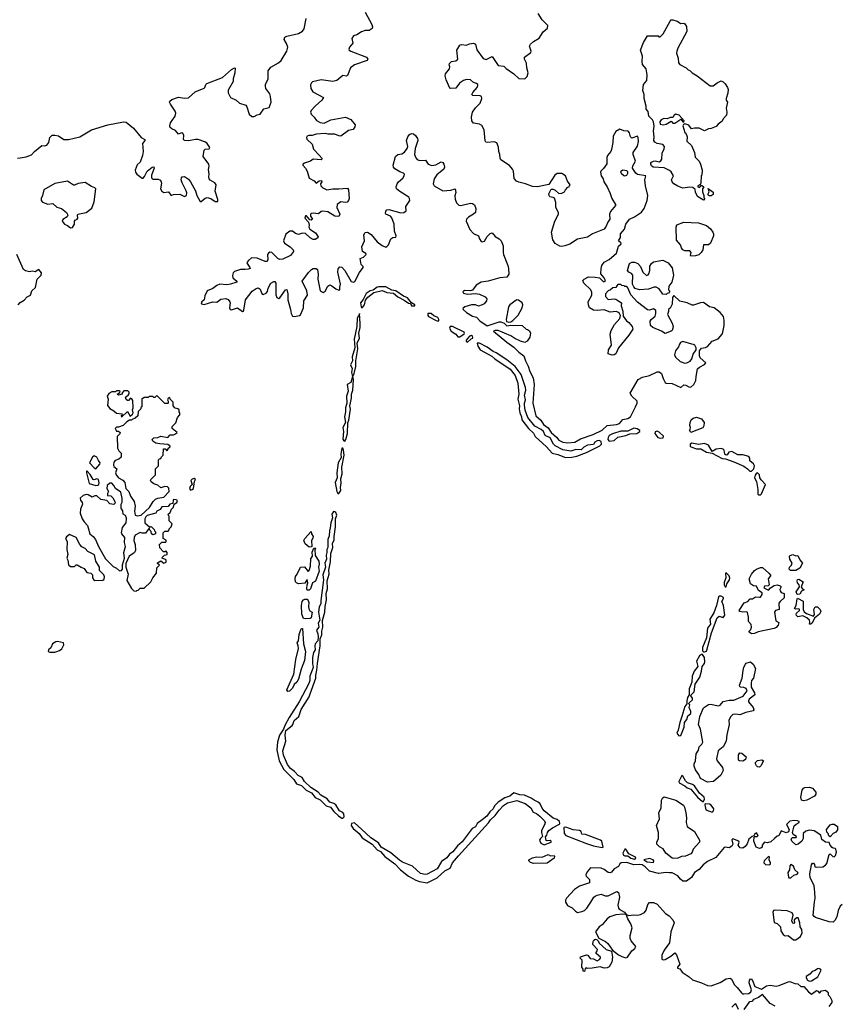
# Model space of a CAD drawing. Extents: x 2106670 to 2323771, y 35271 to 224896.
# Tile 280 of 419: x 2308539 to 2316887, y 98046 to 108065. Entities that reach past the tile are written whole.
import ezdxf

# ---------------------------------------------------------------- set-up
doc = ezdxf.new("R2010")
doc.units = 0

msp = doc.modelspace()

# ---------------------------------------------------------------- linework, layer by layer
at = {"layer": '0CON20XD'}
for points in [[(2312053, 108143), (2312122, 108015), (2312127, 107993), (2312124, 107976), (2312095, 107956), (2312055, 107957), (2312015, 107943), (2311967, 107913), (2311935, 107902), (2311919, 107875), (2311927, 107825), (2311894, 107785), (2311886, 107765), (2311890, 107755), (2311906, 107745), (2312068, 107685), (2312081, 107665), (2312075, 107650), (2311945, 107607), (2311905, 107575), (2311873, 107497), (2311865, 107492), (2311825, 107496), (2311766, 107445), (2311725, 107438), (2311605, 107452), (2311517, 107433), (2311506, 107424), (2311498, 107402), (2311500, 107365), (2311521, 107331), (2311631, 107275), (2311613, 107245), (2311544, 107185), (2311505, 107143), (2311496, 107125), (2311503, 107103), (2311533, 107075), (2311558, 107038), (2311595, 107018), (2311635, 107014), (2311705, 107048), (2311855, 107072), (2311909, 107049), (2311951, 106995), (2311949, 106975), (2311931, 106949), (2311885, 106938), (2311805, 106880), (2311785, 106883), (2311745, 106902), (2311675, 106901), (2311645, 106906), (2311555, 106902), (2311515, 106888), (2311482, 106888), (2311465, 106879), (2311456, 106865), (2311460, 106850), (2311515, 106798), (2311529, 106749), (2311585, 106686), (2311611, 106655), (2311611, 106645), (2311605, 106641), (2311525, 106645), (2311499, 106625), (2311435, 106606), (2311421, 106595), (2311420, 106585), (2311446, 106556), (2311465, 106525), (2311483, 106453), (2311534, 106425), (2311555, 106402), (2311584, 106425), (2311609, 106429), (2311613, 106415), (2311600, 106395), (2311601, 106375), (2311623, 106353), (2311665, 106334), (2311724, 106344), (2311785, 106343), (2311875, 106352), (2311884, 106334), (2311889, 106245), (2311884, 106225), (2311870, 106210), (2311855, 106206), (2311805, 106213), (2311769, 106185), (2311766, 106155), (2311796, 106085), (2311785, 106062), (2311745, 106067), (2311675, 106110), (2311623, 106117), (2311605, 106114), (2311580, 106090), (2311524, 106096), (2311505, 106093), (2311498, 106085), (2311499, 106065), (2311516, 106035), (2311504, 106024), (2311490, 106030), (2311455, 106068), (2311445, 106070), (2311439, 106045), (2311476, 106006), (2311484, 105975), (2311482, 105955), (2311491, 105935), (2311549, 105895), (2311574, 105855), (2311571, 105845), (2311545, 105830), (2311525, 105830), (2311493, 105845), (2311445, 105889), (2311415, 105894), (2311375, 105879), (2311345, 105889), (2311315, 105912), (2311288, 105915), (2311246, 105884), (2311221, 105815), (2311232, 105792), (2311290, 105755), (2311321, 105725), (2311326, 105705), (2311295, 105666), (2311215, 105630), (2311185, 105625), (2311165, 105637), (2311105, 105697), (2311085, 105701), (2311069, 105691), (2311059, 105675), (2311064, 105625), (2311056, 105605), (2311035, 105604), (2310955, 105640), (2310897, 105643), (2310865, 105615), (2310851, 105595), (2310853, 105583), (2310881, 105545), (2310882, 105535), (2310864, 105526), (2310834, 105524), (2310785, 105524), (2310725, 105502), (2310710, 105490), (2310704, 105464), (2310708, 105438), (2310747, 105405), (2310747, 105395), (2310685, 105373), (2310645, 105369), (2310575, 105374), (2310545, 105360), (2310505, 105330), (2310445, 105308), (2310422, 105255), (2310414, 105216), (2310391, 105195), (2310385, 105185), (2310387, 105175), (2310415, 105167), (2310505, 105193), (2310545, 105190), (2310585, 105222), (2310637, 105227), (2310659, 105219), (2310677, 105195), (2310681, 105185), (2310673, 105133), (2310680, 105115), (2310695, 105112), (2310755, 105133), (2310805, 105096), (2310815, 105100), (2310819, 105111), (2310836, 105215), (2310905, 105303), (2310945, 105330), (2310965, 105336), (2310985, 105322), (2310997, 105295), (2311004, 105274), (2311015, 105268), (2311045, 105282), (2311059, 105301), (2311068, 105335), (2311095, 105385), (2311125, 105402), (2311135, 105400), (2311143, 105383), (2311145, 105265), (2311155, 105239), (2311175, 105230), (2311185, 105234), (2311242, 105315), (2311255, 105319), (2311267, 105275), (2311266, 105215), (2311295, 105115), (2311299, 105075), (2311315, 105050), (2311335, 105044), (2311385, 105054), (2311395, 105063), (2311426, 105135), (2311428, 105205), (2311467, 105263), (2311460, 105305), (2311414, 105405), (2311476, 105494), (2311506, 105525), (2311525, 105534), (2311555, 105532), (2311568, 105525), (2311574, 105475), (2311571, 105425), (2311589, 105339), (2311597, 105305), (2311625, 105288), (2311648, 105302), (2311675, 105355), (2311695, 105367), (2311715, 105359), (2311755, 105326), (2311785, 105312), (2311797, 105315), (2311796, 105345), (2311804, 105375), (2311774, 105495), (2311780, 105530), (2311795, 105549), (2311815, 105546), (2311845, 105513), (2311911, 105401), (2311935, 105393), (2311949, 105401), (2311995, 105492), (2312032, 105545), (2312032, 105555), (2312014, 105575), (2312004, 105636), (2312035, 105649), (2312062, 105675), (2312060, 105685), (2312028, 105705), (2312020, 105755), (2312048, 105815), (2312040, 105875), (2312055, 105900), (2312078, 105905), (2312115, 105881), (2312175, 105805), (2312225, 105768), (2312265, 105752), (2312275, 105756), (2312290, 105775), (2312313, 105837), (2312335, 105850), (2312365, 105854), (2312369, 105865), (2312351, 105915), (2312349, 105985), (2312325, 106050), (2312311, 106065), (2312264, 106085), (2312259, 106095), (2312262, 106118), (2312275, 106130), (2312295, 106133), (2312415, 106101), (2312448, 106102), (2312470, 106120), (2312468, 106165), (2312507, 106225), (2312506, 106245), (2312498, 106258), (2312405, 106317), (2312373, 106345), (2312369, 106365), (2312378, 106395), (2312393, 106415), (2312437, 106453), (2312451, 106475), (2312453, 106493), (2312444, 106505), (2312405, 106517), (2312355, 106548), (2312341, 106565), (2312339, 106585), (2312361, 106675), (2312387, 106693), (2312425, 106702), (2312452, 106718), (2312482, 106755), (2312487, 106775), (2312474, 106836), (2312486, 106875), (2312503, 106897), (2312525, 106907), (2312545, 106904), (2312565, 106888), (2312587, 106855), (2312589, 106835), (2312561, 106755), (2312555, 106695), (2312569, 106659), (2312582, 106642), (2312605, 106633), (2312666, 106636), (2312695, 106595), (2312731, 106581), (2312773, 106587), (2312825, 106619), (2312845, 106611), (2312855, 106596), (2312860, 106565), (2312853, 106545), (2312784, 106486), (2312754, 106446), (2312746, 106396), (2312757, 106375), (2312845, 106324), (2312925, 106332), (2312970, 106345), (2312976, 106306), (2312967, 106273), (2312969, 106239), (2312983, 106203), (2313005, 106177), (2313025, 106175), (2313125, 106197), (2313145, 106194), (2313165, 106181), (2313180, 106145), (2313176, 106105), (2313155, 106086), (2313103, 106057)], [(2313103, 106057), (2313085, 106035), (2313082, 106015), (2313119, 105929), (2313155, 105891), (2313206, 105866), (2313215, 105835), (2313235, 105809), (2313245, 105806), (2313267, 105813), (2313295, 105859), (2313325, 105890), (2313345, 105898), (2313375, 105858), (2313415, 105836), (2313437, 105815), (2313459, 105765), (2313456, 105696), (2313461, 105675), (2313506, 105565), (2313512, 105535), (2313514, 105475), (2313495, 105444), (2313422, 105438), (2313305, 105406), (2313234, 105396), (2313182, 105365), (2313145, 105313), (2313125, 105306), (2313065, 105309), (2313048, 105295), (2313054, 105284), (2313095, 105274), (2313175, 105278), (2313215, 105272), (2313274, 105245), (2313291, 105225), (2313289, 105205), (2313264, 105175), (2313245, 105165), (2313205, 105152), (2313175, 105165), (2313135, 105165), (2313067, 105145), (2313046, 105125), (2313050, 105115), (2313085, 105085), (2313145, 105048), (2313185, 105038), (2313221, 105001), (2313295, 104950), (2313415, 104991), (2313435, 104990), (2313468, 104978), (2313495, 104950), (2313535, 104958), (2313652, 104952), (2313690, 104915), (2313705, 104912), (2313725, 104898), (2313737, 104875), (2313730, 104835), (2313702, 104795), (2313679, 104781), (2313633, 104795), (2313575, 104822), (2313537, 104847), (2313405, 104903), (2313377, 104903), (2313360, 104895), (2313493, 104783), (2313565, 104732), (2313615, 104681), (2313667, 104645), (2313684, 104595), (2313711, 104541), (2313729, 104485), (2313762, 104422), (2313774, 104354), (2313760, 104165), (2313789, 104035), (2313839, 103989), (2313869, 103945), (2313914, 103914), (2313945, 103866), (2313999, 103819), (2314025, 103786), (2314063, 103765), (2314115, 103759), (2314185, 103765), (2314245, 103799), (2314373, 103845), (2314465, 103890), (2314515, 103936), (2314610, 103945), (2314642, 103958), (2314675, 103997), (2314725, 104008), (2314754, 104025), (2314803, 104127), (2314821, 104165), (2314819, 104185), (2314766, 104235), (2314749, 104265), (2314831, 104405), (2314875, 104429), (2314945, 104444), (2315025, 104483), (2315045, 104483), (2315069, 104465), (2315085, 104413), (2315104, 104374), (2315115, 104368), (2315175, 104363), (2315265, 104322), (2315295, 104349), (2315315, 104347), (2315345, 104330), (2315365, 104327), (2315396, 104354), (2315419, 104395), (2315420, 104435), (2315435, 104512), (2315455, 104531), (2315505, 104558), (2315518, 104575), (2315460, 104625), (2315453, 104645), (2315453, 104697), (2315476, 104724), (2315515, 104729), (2315535, 104740), (2315585, 104793), (2315645, 104819), (2315684, 104865), (2315692, 104885), (2315706, 104954), (2315706, 105006), (2315698, 105045), (2315665, 105086), (2315605, 105134), (2315555, 105144), (2315495, 105188), (2315464, 105186), (2315395, 105160), (2315381, 105161), (2315330, 105185), (2315255, 105200), (2315195, 105260), (2315181, 105239), (2315175, 105170), (2315155, 105130), (2315140, 105115), (2315140, 105095), (2315129, 105065), (2315178, 104978), (2315186, 104945), (2315182, 104925), (2315176, 104904), (2315167, 104895), (2315105, 104871), (2315067, 104897), (2314979, 104935), (2314956, 104955), (2314952, 104998), (2314962, 105015), (2315005, 105048), (2315012, 105075), (2315010, 105105), (2314985, 105122), (2314945, 105111), (2314925, 105114), (2314825, 105191), (2314757, 105265), (2314727, 105337), (2314715, 105350), (2314695, 105350), (2314688, 105358), (2314665, 105360), (2314655, 105370), (2314625, 105370), (2314612, 105358), (2314605, 105340), (2314573, 105337), (2314550, 105315), (2314525, 105308), (2314497, 105275), (2314498, 105248), (2314525, 105217), (2314585, 105226), (2314605, 105222), (2314625, 105209), (2314660, 105185), (2314659, 105155), (2314675, 105100), (2314679, 105049), (2314711, 105001), (2314735, 104983), (2314769, 104945), (2314776, 104915), (2314736, 104855), (2314632, 104728), (2314605, 104666), (2314585, 104654), (2314565, 104651), (2314524, 104664), (2314530, 104705), (2314558, 104755), (2314547, 104865), (2314556, 104904), (2314590, 104965), (2314643, 105025), (2314650, 105055), (2314642, 105075), (2314625, 105090), (2314606, 105096), (2314545, 105089), (2314485, 105114), (2314415, 105107), (2314375, 105110), (2314334, 105135), (2314324, 105165), (2314322, 105195), (2314359, 105261), (2314358, 105288), (2314348, 105315), (2314278, 105385), (2314268, 105412), (2314280, 105425), (2314325, 105450), (2314393, 105447), (2314438, 105438), (2314475, 105400), (2314485, 105400), (2314498, 105412), (2314485, 105440), (2314451, 105481), (2314454, 105535), (2314462, 105565), (2314485, 105598), (2314534, 105625), (2314609, 105691), (2314630, 105760), (2314657, 105785), (2314656, 105796), (2314630, 105815), (2314652, 105848), (2314650, 105885), (2314693, 105935), (2314704, 105985), (2314743, 106037), (2314795, 106059), (2314864, 106106), (2314891, 106145), (2314922, 106225), (2314928, 106275), (2314906, 106375), (2314900, 106435), (2314908, 106475), (2314825, 106490), (2314807, 106505), (2314773, 106555), (2314775, 106580), (2314803, 106625), (2314780, 106695), (2314779, 106715), (2314825, 106778), (2314833, 106825), (2314832, 106865), (2314825, 106880), (2314765, 106860), (2314752, 106875), (2314743, 106915), (2314730, 106930), (2314685, 106936), (2314645, 106950), (2314602, 106928), (2314575, 106880), (2314574, 106815), (2314561, 106745), (2314553, 106725), (2314520, 106685), (2314513, 106663), (2314512, 106598), (2314479, 106551), (2314450, 106525), (2314448, 106515), (2314454, 106475), (2314474, 106445), (2314480, 106415), (2314516, 106366), (2314547, 106297), (2314563, 106245), (2314600, 106185), (2314600, 106175), (2314548, 106112), (2314540, 106085), (2314544, 106035), (2314521, 106005), (2314506, 105964), (2314486, 105935), (2314365, 105886), (2314315, 105851), (2314215, 105831), (2314135, 105782), (2314085, 105764), (2314055, 105758), (2314035, 105761), (2313985, 105788), (2313963, 105825), (2313948, 105905), (2313984, 106016), (2314019, 106085), (2314020, 106105), (2313994, 106155), (2313992, 106205), (2313978, 106248), (2313966, 106256), (2313933, 106263), (2313924, 106275), (2313921, 106295), (2313945, 106340), (2313965, 106340), (2313985, 106330), (2314025, 106298), (2314055, 106299), (2314082, 106315), (2314090, 106335), (2314115, 106360), (2314130, 106365), (2314132, 106378), (2314140, 106385), (2314113, 106423), (2314091, 106475), (2314055, 106501), (2314005, 106500), (2313984, 106485), (2313921, 106389), (2313805, 106366), (2313755, 106367), (2313685, 106395), (2313615, 106411), (2313593, 106423), (2313570, 106450), (2313564, 106524), (2313553, 106545), (2313523, 106583), (2313435, 106639), (2313427, 106655), (2313423, 106695), (2313413, 106725), (2313409, 106769), (2313392, 106812), (2313365, 106822), (2313295, 106815), (2313280, 106820), (2313274, 106834), (2313263, 106945), (2313240, 106990), (2313215, 107004), (2313155, 107013), (2313138, 107035), (2313135, 107075), (2313147, 107125), (2313175, 107169), (2313223, 107215), (2313241, 107265), (2313236, 107285), (2313225, 107291), (2313150, 107295), (2313140, 107305), (2313150, 107325), (2313194, 107375), (2313201, 107395), (2313198, 107405), (2313185, 107416), (2313155, 107426), (2313125, 107455), (2313085, 107458), (2313053, 107447), (2313012, 107418), (2312975, 107369), (2312925, 107364), (2312915, 107368), (2312877, 107455), (2312866, 107495), (2312872, 107515), (2312912, 107565), (2312914, 107585), (2312907, 107605), (2312911, 107619), (2312931, 107639), (2312975, 107646), (2312996, 107665), (2312986, 107755), (2313015, 107807), (2313035, 107812), (2313085, 107806), (2313115, 107821), (2313156, 107826), (2313175, 107815), (2313188, 107758), (2313255, 107669), (2313285, 107659), (2313345, 107690), (2313405, 107601), (2313465, 107592), (2313488, 107568), (2313566, 107515), (2313618, 107468), (2313677, 107463), (2313703, 107487), (2313713, 107525), (2313699, 107575), (2313694, 107624), (2313675, 107665), (2313676, 107684), (2313738, 107732), (2313741, 107745), (2313726, 107795), (2313734, 107815), (2313766, 107845), (2313824, 107876), (2313865, 107941), (2313910, 107980), (2313912, 108005), (2313854, 108065), (2313815, 108128)], [(2310169, 106289), (2310215, 106268), (2310236, 106275), (2310238, 106305), (2310234, 106325), (2310192, 106405), (2310183, 106437), (2310184, 106455), (2310193, 106465), (2310215, 106469), (2310255, 106443), (2310277, 106415), (2310327, 106325), (2310340, 106275), (2310375, 106214), (2310385, 106214), (2310425, 106249), (2310445, 106257), (2310485, 106245), (2310526, 106215), (2310556, 106215), (2310555, 106235), (2310529, 106321), (2310536, 106386), (2310525, 106405), (2310475, 106434), (2310465, 106446), (2310462, 106465), (2310468, 106495), (2310459, 106541), (2310466, 106575), (2310464, 106595), (2310404, 106675), (2310415, 106737), (2310425, 106748), (2310465, 106751), (2310474, 106765), (2310445, 106805), (2310421, 106821), (2310355, 106848), (2310326, 106846), (2310255, 106834), (2310215, 106835), (2310207, 106847), (2310208, 106888), (2310200, 106910), (2310185, 106914), (2310155, 106899), (2310125, 106937), (2310085, 106955), (2310069, 106969), (2310065, 106985), (2310072, 107015), (2310120, 107085), (2310127, 107115), (2310119, 107135), (2310072, 107205), (2310064, 107225), (2310066, 107235), (2310088, 107252), (2310154, 107276), (2310215, 107267), (2310255, 107270), (2310325, 107332), (2310415, 107367), (2310424, 107375), (2310433, 107405), (2310444, 107416), (2310603, 107477), (2310695, 107557), (2310725, 107574), (2310732, 107572), (2310729, 107525), (2310712, 107465), (2310710, 107435), (2310659, 107349), (2310660, 107320), (2310684, 107274), (2310741, 107245), (2310776, 107216), (2310839, 107195), (2310850, 107180), (2310873, 107105), (2310902, 107082), (2310925, 107082), (2310955, 107098), (2310986, 107104), (2311023, 107157), (2311078, 107172), (2311097, 107225), (2311092, 107285), (2311082, 107312), (2311044, 107364), (2311038, 107388), (2311040, 107405), (2311066, 107465), (2311068, 107545), (2311095, 107583), (2311172, 107628), (2311199, 107651), (2311257, 107745), (2311267, 107785), (2311254, 107824), (2311230, 107865), (2311235, 107887), (2311255, 107899), (2311375, 107925), (2311415, 107949), (2311433, 107973), (2311454, 108076)], [(2315495, 106230), (2315435, 106268), (2315415, 106310), (2315409, 106339), (2315387, 106357), (2315355, 106360), (2315285, 106352), (2315235, 106370), (2315194, 106394), (2315178, 106415), (2315171, 106435), (2315190, 106475), (2315165, 106518), (2315151, 106531), (2315095, 106559), (2314984, 106564), (2314967, 106577), (2314958, 106595), (2314958, 106605), (2314967, 106615), (2314987, 106625), (2315005, 106628), (2315045, 106620), (2315060, 106630), (2315070, 106645), (2315074, 106706), (2315095, 106750), (2315098, 106775), (2315080, 106795), (2315025, 106804), (2315000, 106820), (2314990, 106835), (2314995, 106875), (2314985, 106935), (2314993, 106983), (2314986, 107025), (2314976, 107046), (2314940, 107085), (2314931, 107131), (2314911, 107155), (2314912, 107185), (2314892, 107262), (2314892, 107305), (2314878, 107345), (2314886, 107405), (2314918, 107445), (2314923, 107505), (2314913, 107565), (2314875, 107608), (2314871, 107639), (2314874, 107695), (2314854, 107756), (2314886, 107834), (2314925, 107900), (2315035, 107900), (2315042, 107892), (2315055, 107890), (2315085, 107920), (2315155, 108052), (2315166, 108064), (2315185, 108064), (2315229, 108049), (2315265, 108027), (2315295, 108029), (2315305, 108024), (2315321, 107995), (2315326, 107944), (2315234, 107776), (2315224, 107745), (2315222, 107725), (2315238, 107675), (2315240, 107625), (2315255, 107608), (2315320, 107575), (2315340, 107555), (2315355, 107550), (2315380, 107525), (2315430, 107495), (2315563, 107393), (2315595, 107392), (2315635, 107422), (2315675, 107442), (2315695, 107432), (2315715, 107412), (2315740, 107375), (2315746, 107356), (2315743, 107317), (2315726, 107265), (2315726, 107246), (2315738, 107225), (2315726, 107165), (2315734, 107124), (2315730, 107095), (2315694, 107056), (2315685, 107033), (2315645, 107002), (2315625, 106978), (2315575, 106959), (2315545, 106956), (2315505, 106934), (2315452, 106962), (2315405, 106962), (2315374, 106954), (2315345, 106993), (2315305, 107007), (2315291, 106999), (2315286, 106985), (2315307, 106917), (2315315, 106910), (2315328, 106875), (2315325, 106830), (2315374, 106784), (2315403, 106715), (2315412, 106665), (2315450, 106625), (2315466, 106594), (2315482, 106535), (2315480, 106485), (2315472, 106475), (2315467, 106403), (2315460, 106390), (2315438, 106375), (2315438, 106365), (2315455, 106358), (2315475, 106380), (2315500, 106365), (2315486, 106344), (2315485, 106315), (2315500, 106275), (2315500, 106255), (2315510, 106245), (2315495, 106230)], [(2315085, 106997), (2315115, 107004), (2315165, 107032), (2315185, 107013), (2315205, 107012), (2315265, 107052), (2315285, 107026), (2315295, 107024), (2315298, 107035), (2315248, 107095), (2315215, 107104), (2315198, 107095), (2315185, 107069), (2315155, 107069), (2315125, 107056), (2315091, 107059), (2315066, 107045), (2315050, 107025), (2315055, 107004), (2315085, 106997)], [(2308515, 106656), (2308545, 106659), (2308605, 106670), (2308660, 106690), (2308691, 106725), (2308765, 106784), (2308795, 106782), (2308815, 106788), (2308836, 106815), (2308847, 106865), (2308870, 106890), (2308895, 106891), (2308935, 106882), (2308987, 106847), (2309035, 106847), (2309151, 106875), (2309270, 106945), (2309435, 106995), (2309595, 107026), (2309622, 107022), (2309695, 106962), (2309775, 106868), (2309812, 106845), (2309813, 106835), (2309787, 106805), (2309796, 106725), (2309789, 106685), (2309763, 106617), (2309735, 106587), (2309715, 106535), (2309716, 106515), (2309732, 106492), (2309785, 106452), (2309795, 106453), (2309810, 106470), (2309835, 106525), (2309885, 106564), (2309905, 106568), (2309908, 106555), (2309879, 106485), (2309881, 106455), (2309895, 106442), (2309947, 106443), (2309972, 106432), (2309983, 106403), (2309973, 106343), (2309985, 106320), (2310005, 106307), (2310054, 106314), (2310075, 106281), (2310085, 106279), (2310103, 106287), (2310169, 106289)], [(2314695, 106477), (2314715, 106483), (2314726, 106505), (2314726, 106516), (2314715, 106528), (2314676, 106534), (2314652, 106518), (2314657, 106505), (2314685, 106480), (2314695, 106477)], [(2309055, 105948), (2309075, 105952), (2309096, 105985), (2309096, 106015), (2309104, 106026), (2309125, 106034), (2309131, 106045), (2309127, 106075), (2309132, 106085), (2309216, 106104), (2309272, 106148), (2309298, 106212), (2309312, 106345), (2309305, 106355), (2309269, 106369), (2309205, 106409), (2309135, 106398), (2309095, 106380), (2309085, 106380), (2309025, 106422), (2308895, 106399), (2308786, 106334), (2308772, 106275), (2308757, 106245), (2308759, 106225), (2308770, 106210), (2308825, 106188), (2308875, 106194), (2308918, 106158), (2308965, 106144), (2309014, 106104), (2309027, 106077), (2309021, 106059), (2308978, 106032), (2308972, 106015), (2308995, 105984), (2309025, 105972), (2309055, 105948)], [(2315575, 106273), (2315554, 106274), (2315540, 106285), (2315552, 106315), (2315543, 106347), (2315592, 106312), (2315592, 106285), (2315575, 106273)], [(2315368, 105658), (2315362, 105665), (2315369, 105695), (2315355, 105712), (2315305, 105713), (2315284, 105724), (2315270, 105745), (2315260, 105775), (2315222, 105822), (2315216, 105955), (2315225, 105977), (2315295, 106006), (2315445, 105999), (2315525, 105971), (2315565, 105939), (2315590, 105905), (2315598, 105885), (2315598, 105865), (2315567, 105793), (2315545, 105776), (2315494, 105776), (2315487, 105725), (2315472, 105695), (2315448, 105672), (2315415, 105662), (2315368, 105658)], [(2308522, 105165), (2308545, 105188), (2308585, 105210), (2308615, 105246), (2308648, 105262), (2308664, 105305), (2308699, 105341), (2308718, 105425), (2308759, 105465), (2308761, 105491), (2308735, 105523), (2308695, 105501), (2308665, 105505), (2308640, 105500), (2308599, 105509), (2308579, 105525), (2308511, 105675)], [(2315115, 105270), (2315082, 105272), (2315046, 105326), (2315015, 105343), (2314995, 105344), (2314936, 105324), (2314845, 105318), (2314801, 105331), (2314786, 105346), (2314773, 105375), (2314776, 105466), (2314763, 105483), (2314735, 105498), (2314723, 105515), (2314744, 105585), (2314765, 105599), (2314795, 105599), (2314828, 105585), (2314854, 105554), (2314879, 105495), (2314915, 105463), (2314931, 105469), (2314940, 105480), (2314950, 105515), (2314951, 105559), (2314966, 105585), (2314987, 105603), (2315082, 105618), (2315135, 105593), (2315175, 105542), (2315189, 105465), (2315174, 105396), (2315142, 105355), (2315140, 105315), (2315148, 105308), (2315150, 105295), (2315138, 105282), (2315125, 105280), (2315115, 105270)], [(2312015, 105136), (2312025, 105136), (2312047, 105165), (2312058, 105212), (2312079, 105241), (2312142, 105288), (2312225, 105309), (2312275, 105289), (2312341, 105281), (2312385, 105245), (2312451, 105211), (2312495, 105180), (2312516, 105176), (2312526, 105155), (2312560, 105155), (2312558, 105165), (2312526, 105186), (2312484, 105235), (2312443, 105253), (2312365, 105308), (2312325, 105314), (2312265, 105346), (2312194, 105346), (2312175, 105343), (2312135, 105314), (2312105, 105305), (2312065, 105280), (2312032, 105218), (2312006, 105185), (2312012, 105142), (2312015, 105136)], [(2313515, 104988), (2313535, 104990), (2313556, 105004), (2313610, 105060), (2313651, 105135), (2313656, 105165), (2313650, 105185), (2313612, 105212), (2313595, 105214), (2313585, 105208), (2313525, 105163), (2313510, 105145), (2313488, 105015), (2313490, 104995), (2313515, 104988)], [(2311845, 103778), (2311858, 103795), (2311874, 103855), (2311878, 103962), (2311888, 103992), (2311904, 104104), (2311899, 104135), (2311916, 104215), (2311915, 104255), (2311927, 104295), (2311932, 104345), (2311934, 104404), (2311928, 104435), (2311943, 104465), (2311959, 104535), (2311957, 104595), (2311978, 104715), (2311971, 104775), (2311995, 104825), (2311988, 104875), (2312003, 104933), (2312004, 104975), (2311995, 105076), (2311994, 105055), (2311985, 105051), (2311972, 105028), (2311967, 104943), (2311942, 104815), (2311945, 104775), (2311949, 104725), (2311922, 104635), (2311923, 104595), (2311904, 104555), (2311921, 104515), (2311914, 104475), (2311925, 104435), (2311907, 104375), (2311870, 104355), (2311882, 104285), (2311863, 104235), (2311866, 104165), (2311853, 104115), (2311853, 104075), (2311842, 104025), (2311855, 103965), (2311825, 103915), (2311834, 103875), (2311827, 103797), (2311835, 103781), (2311845, 103778)], [(2312795, 104999), (2312803, 105005), (2312803, 105015), (2312791, 105035), (2312753, 105053), (2312725, 105077), (2312692, 105075), (2312690, 105055), (2312699, 105045), (2312775, 105003), (2312795, 104999)], [(2312995, 104838), (2313015, 104839), (2313060, 104870), (2313065, 104875), (2313059, 104885), (2312942, 104945), (2312918, 104945), (2312912, 104925), (2312928, 104895), (2312976, 104866), (2312995, 104838)], [(2313095, 104785), (2313132, 104818), (2313149, 104825), (2313145, 104844), (2313135, 104853), (2313115, 104844), (2313081, 104805), (2313080, 104795), (2313095, 104785)], [(2314091, 103611), (2314155, 103614), (2314207, 103625), (2314305, 103663), (2314441, 103729), (2314458, 103745), (2314454, 103774), (2314435, 103785), (2314415, 103781), (2314391, 103765), (2314375, 103742), (2314315, 103736), (2314277, 103715), (2314250, 103690), (2314195, 103693), (2314145, 103676), (2314065, 103690), (2313988, 103728), (2313971, 103745), (2313935, 103810), (2313884, 103835), (2313867, 103875), (2313845, 103897), (2313778, 103928), (2313708, 104018), (2313681, 104091), (2313673, 104143), (2313673, 104165), (2313686, 104196), (2313676, 104245), (2313688, 104295), (2313684, 104324), (2313639, 104455), (2313581, 104535), (2313495, 104604), (2313385, 104675), (2313355, 104688), (2313295, 104732), (2313215, 104774), (2313194, 104775), (2313198, 104745), (2313224, 104705), (2313342, 104642), (2313373, 104613), (2313530, 104510), (2313578, 104445), (2313608, 104368), (2313616, 104255), (2313605, 104205), (2313624, 104135), (2313620, 104105), (2313628, 104065), (2313644, 104025), (2313648, 103995), (2313715, 103905), (2313765, 103857), (2313784, 103825), (2313899, 103719), (2313957, 103655), (2314015, 103641), (2314091, 103611)], [(2315305, 104571), (2315325, 104574), (2315359, 104591), (2315377, 104615), (2315389, 104661), (2315420, 104705), (2315420, 104725), (2315408, 104755), (2315395, 104762), (2315375, 104763), (2315285, 104791), (2315261, 104779), (2315250, 104765), (2315240, 104735), (2315212, 104695), (2315200, 104655), (2315211, 104631), (2315258, 104588), (2315305, 104571)], [(2309575, 104020), (2309635, 104080), (2309662, 104032), (2309685, 104050), (2309692, 104065), (2309688, 104095), (2309692, 104115), (2309691, 104191), (2309679, 104209), (2309665, 104214), (2309645, 104192), (2309635, 104190), (2309622, 104202), (2309614, 104226), (2309644, 104246), (2309652, 104258), (2309652, 104275), (2309640, 104290), (2309600, 104290), (2309582, 104268), (2309580, 104255), (2309545, 104244), (2309530, 104255), (2309558, 104272), (2309560, 104285), (2309555, 104290), (2309525, 104290), (2309515, 104280), (2309475, 104280), (2309447, 104263), (2309428, 104235), (2309438, 104205), (2309431, 104141), (2309455, 104108), (2309495, 104087), (2309525, 104060), (2309580, 104055), (2309578, 104042), (2309570, 104035), (2309575, 104020)], [(2309735, 103017), (2309775, 103024), (2309859, 103101), (2309897, 103163), (2309919, 103185), (2309943, 103197), (2310005, 103208), (2310061, 103265), (2310057, 103297), (2310042, 103312), (2310015, 103316), (2309975, 103302), (2309945, 103330), (2309905, 103343), (2309875, 103362), (2309868, 103375), (2309872, 103388), (2309920, 103435), (2309920, 103495), (2309950, 103525), (2309952, 103588), (2309962, 103598), (2309975, 103600), (2309982, 103618), (2310000, 103635), (2310002, 103698), (2310018, 103698), (2310035, 103680), (2310050, 103695), (2310050, 103705), (2310066, 103714), (2310070, 103725), (2310045, 103742), (2309965, 103748), (2309925, 103758), (2309895, 103778), (2309888, 103795), (2309905, 103812), (2309945, 103813), (2309975, 103828), (2310045, 103813), (2310068, 103842), (2310105, 103842), (2310125, 103850), (2310140, 103865), (2310090, 103905), (2310090, 103925), (2310128, 103962), (2310143, 104017), (2310167, 104043), (2310168, 104065), (2310160, 104075), (2310160, 104095), (2310147, 104107), (2310122, 104112), (2310100, 104135), (2310100, 104175), (2310070, 104205), (2310065, 104220), (2310050, 104215), (2310043, 104197), (2310050, 104185), (2310050, 104165), (2310045, 104160), (2310015, 104160), (2309935, 104240), (2309915, 104220), (2309905, 104220), (2309895, 104230), (2309855, 104230), (2309845, 104220), (2309805, 104220), (2309780, 104205), (2309780, 104125), (2309772, 104118), (2309770, 104105), (2309743, 104077), (2309740, 104035), (2309715, 104010), (2309682, 103998), (2309675, 103990), (2309655, 103990), (2309630, 103975), (2309590, 103935), (2309545, 103920), (2309525, 103920), (2309510, 103905), (2309525, 103880), (2309545, 103880), (2309560, 103865), (2309558, 103852), (2309532, 103825), (2309533, 103705), (2309547, 103677), (2309570, 103655), (2309570, 103615), (2309547, 103593), (2309510, 103580), (2309498, 103562), (2309493, 103535), (2309498, 103518), (2309527, 103495), (2309514, 103456), (2309521, 103435), (2309545, 103405), (2309589, 103379), (2309610, 103355), (2309620, 103295), (2309650, 103265), (2309667, 103217), (2309702, 103162), (2309712, 103115), (2309707, 103063), (2309714, 103025), (2309735, 103017)], [(2315365, 103864), (2315353, 103887), (2315360, 103895), (2315362, 103915), (2315357, 103937), (2315360, 103965), (2315371, 103995), (2315391, 104010), (2315425, 104021), (2315476, 104005), (2315502, 103965), (2315498, 103932), (2315488, 103912), (2315365, 103864)], [(2314536, 103776), (2314585, 103783), (2314625, 103818), (2314706, 103835), (2314745, 103850), (2314818, 103855), (2314849, 103875), (2314847, 103885), (2314822, 103902), (2314785, 103908), (2314725, 103877), (2314655, 103880), (2314569, 103851), (2314537, 103833), (2314525, 103815), (2314521, 103795), (2314536, 103776)], [(2315055, 103806), (2315085, 103811), (2315087, 103827), (2315045, 103869), (2315025, 103878), (2315005, 103870), (2315001, 103855), (2315032, 103815), (2315055, 103806)], [(2311775, 103244), (2311785, 103245), (2311806, 103275), (2311802, 103305), (2311809, 103351), (2311806, 103395), (2311818, 103445), (2311817, 103513), (2311841, 103635), (2311834, 103685), (2311825, 103704), (2311815, 103706), (2311807, 103645), (2311809, 103611), (2311780, 103555), (2311766, 103455), (2311768, 103405), (2311747, 103355), (2311765, 103266), (2311775, 103244)], [(2315965, 103470), (2315985, 103472), (2316009, 103495), (2316014, 103525), (2316005, 103545), (2315968, 103575), (2315967, 103605), (2315955, 103619), (2315895, 103639), (2315845, 103637), (2315785, 103673), (2315754, 103666), (2315735, 103639), (2315725, 103634), (2315714, 103644), (2315704, 103685), (2315695, 103695), (2315675, 103701), (2315624, 103696), (2315585, 103672), (2315546, 103736), (2315505, 103753), (2315445, 103744), (2315375, 103756), (2315360, 103745), (2315360, 103725), (2315368, 103718), (2315425, 103699), (2315467, 103697), (2315527, 103665), (2315585, 103653), (2315685, 103601), (2315718, 103598), (2315805, 103567), (2315905, 103522), (2315942, 103495), (2315965, 103470)], [(2309315, 103494), (2309355, 103542), (2309357, 103555), (2309339, 103579), (2309324, 103614), (2309295, 103626), (2309279, 103615), (2309250, 103555), (2309295, 103504), (2309315, 103494)], [(2309315, 103327), (2309335, 103328), (2309343, 103337), (2309346, 103354), (2309339, 103385), (2309325, 103394), (2309295, 103382), (2309285, 103387), (2309255, 103439), (2309225, 103472), (2309220, 103470), (2309217, 103455), (2309245, 103346), (2309315, 103327)], [(2310275, 103279), (2310295, 103284), (2310306, 103295), (2310318, 103365), (2310327, 103385), (2310315, 103396), (2310295, 103389), (2310280, 103375), (2310292, 103335), (2310273, 103315), (2310266, 103295), (2310275, 103279)], [(2316055, 103231), (2316075, 103231), (2316085, 103240), (2316125, 103335), (2316082, 103382), (2316070, 103405), (2316064, 103434), (2316045, 103453), (2316035, 103450), (2316020, 103430), (2316014, 103405), (2316035, 103365), (2316049, 103285), (2316048, 103238), (2316055, 103231)], [(2309555, 102457), (2309575, 102461), (2309584, 102475), (2309585, 102518), (2309604, 102585), (2309599, 102645), (2309616, 102705), (2309606, 102745), (2309608, 102798), (2309578, 102835), (2309576, 102845), (2309585, 102898), (2309621, 102945), (2309626, 102994), (2309615, 103021), (2309592, 103035), (2309587, 103067), (2309570, 103095), (2309570, 103135), (2309580, 103155), (2309582, 103195), (2309568, 103258), (2309514, 103294), (2309498, 103325), (2309475, 103351), (2309455, 103348), (2309429, 103325), (2309426, 103295), (2309442, 103265), (2309432, 103245), (2309433, 103223), (2309465, 103220), (2309485, 103200), (2309510, 103155), (2309508, 103142), (2309495, 103132), (2309455, 103140), (2309424, 103174), (2309363, 103183), (2309325, 103220), (2309305, 103220), (2309275, 103208), (2309235, 103230), (2309215, 103234), (2309185, 103224), (2309154, 103196), (2309156, 103175), (2309173, 103153), (2309177, 103135), (2309156, 103085), (2309153, 103045), (2309173, 102985), (2309194, 102955), (2309230, 102920), (2309236, 102894), (2309251, 102835), (2309287, 102807), (2309311, 102775), (2309341, 102705), (2309411, 102581), (2309490, 102500), (2309525, 102485), (2309555, 102457)], [(2309725, 102250), (2309732, 102258), (2309745, 102260), (2309765, 102280), (2309805, 102280), (2309873, 102347), (2309893, 102387), (2309930, 102435), (2309933, 102487), (2309960, 102515), (2309942, 102532), (2309942, 102538), (2309975, 102560), (2310005, 102536), (2310029, 102545), (2310028, 102568), (2309990, 102585), (2309993, 102597), (2310012, 102618), (2310038, 102622), (2310040, 102645), (2310025, 102660), (2310015, 102650), (2310002, 102652), (2309965, 102690), (2309960, 102725), (2309985, 102750), (2310025, 102750), (2310030, 102755), (2310028, 102768), (2310000, 102785), (2310000, 102845), (2310015, 102860), (2310048, 102862), (2310060, 102875), (2310060, 102885), (2310080, 102905), (2310090, 102935), (2310060, 102965), (2310060, 103015), (2310052, 103022), (2310050, 103035), (2310068, 103052), (2310082, 103085), (2310102, 103105), (2310110, 103135), (2310137, 103153), (2310143, 103173), (2310130, 103180), (2310105, 103182), (2310099, 103175), (2310097, 103143), (2310067, 103135), (2310048, 103112), (2309985, 103107), (2309968, 103082), (2309934, 103065), (2309925, 103043), (2309835, 103019), (2309822, 103008), (2309811, 102985), (2309813, 102945), (2309862, 102902), (2309875, 102910), (2309908, 102878), (2309910, 102865), (2309920, 102855), (2309920, 102835), (2309892, 102822), (2309880, 102835), (2309878, 102858), (2309862, 102872), (2309855, 102890), (2309818, 102842), (2309785, 102840), (2309765, 102848), (2309715, 102820), (2309703, 102795), (2309700, 102765), (2309712, 102725), (2309717, 102665), (2309707, 102645), (2309689, 102631), (2309654, 102605), (2309619, 102531), (2309619, 102495), (2309642, 102425), (2309630, 102360), (2309677, 102277), (2309700, 102255), (2309725, 102250)], [(2311815, 99940), (2311825, 99941), (2311840, 99955), (2311835, 99985), (2311825, 99998), (2311794, 100015), (2311755, 100075), (2311735, 100089), (2311693, 100103), (2311667, 100137), (2311603, 100173), (2311574, 100204), (2311501, 100251), (2311436, 100315), (2311414, 100354), (2311372, 100375), (2311335, 100415), (2311295, 100445), (2311265, 100485), (2311222, 100582), (2311216, 100625), (2311245, 100725), (2311240, 100785), (2311248, 100832), (2311311, 100885), (2311319, 100895), (2311330, 100935), (2311379, 100975), (2311404, 101045), (2311484, 101175), (2311495, 101204), (2311551, 101365), (2311550, 101395), (2311562, 101445), (2311567, 101513), (2311594, 101695), (2311597, 101765), (2311613, 101805), (2311613, 101845), (2311624, 101885), (2311618, 101952), (2311643, 102035), (2311646, 102095), (2311659, 102161), (2311658, 102225), (2311671, 102275), (2311668, 102355), (2311688, 102425), (2311685, 102465), (2311701, 102549), (2311705, 102635), (2311723, 102695), (2311720, 102735), (2311737, 102773), (2311737, 102805), (2311751, 102905), (2311753, 102987), (2311766, 103025), (2311755, 103050), (2311745, 103058), (2311731, 103060), (2311716, 103035), (2311722, 102995), (2311703, 102945), (2311699, 102895), (2311689, 102865), (2311687, 102815), (2311672, 102775), (2311675, 102695), (2311665, 102675), (2311665, 102645), (2311655, 102615), (2311660, 102575), (2311643, 102535), (2311649, 102495), (2311624, 102415), (2311629, 102365), (2311601, 102155), (2311604, 102125), (2311585, 102087), (2311577, 102035), (2311592, 101955), (2311575, 101925), (2311583, 101885), (2311559, 101855), (2311573, 101815), (2311574, 101786), (2311573, 101745), (2311545, 101714), (2311541, 101695), (2311546, 101655), (2311527, 101625), (2311516, 101575), (2311517, 101515), (2311526, 101475), (2311491, 101385), (2311490, 101340), (2311480, 101310), (2311383, 101125), (2311279, 100965), (2311235, 100885), (2311222, 100845), (2311181, 100785), (2311162, 100715), (2311155, 100635), (2311179, 100525), (2311226, 100435), (2311329, 100335), (2311355, 100289), (2311405, 100273), (2311454, 100225), (2311509, 100199), (2311545, 100151), (2311597, 100127), (2311655, 100065), (2311701, 100051), (2311735, 100007), (2311781, 99965), (2311815, 99940)], [(2309295, 102360), (2309385, 102362), (2309397, 102373), (2309403, 102395), (2309396, 102416), (2309350, 102460), (2309352, 102495), (2309312, 102555), (2309301, 102621), (2309233, 102653), (2309205, 102684), (2309172, 102702), (2309152, 102725), (2309115, 102797), (2309045, 102828), (2309015, 102803), (2309006, 102785), (2309023, 102755), (2309017, 102675), (2309028, 102625), (2309020, 102585), (2309030, 102565), (2309035, 102520), (2309055, 102500), (2309095, 102500), (2309112, 102518), (2309125, 102520), (2309163, 102493), (2309195, 102482), (2309222, 102442), (2309262, 102432), (2309280, 102415), (2309280, 102385), (2309295, 102360)], [(2311485, 102698), (2311442, 102732), (2311431, 102765), (2311439, 102785), (2311505, 102856), (2311509, 102835), (2311526, 102805), (2311522, 102788), (2311507, 102765), (2311510, 102705), (2311505, 102700), (2311485, 102698)], [(2311485, 102262), (2311465, 102262), (2311460, 102275), (2311462, 102315), (2311470, 102335), (2311465, 102370), (2311439, 102331), (2311375, 102326), (2311355, 102334), (2311346, 102345), (2311340, 102375), (2311345, 102398), (2311363, 102425), (2311394, 102496), (2311437, 102497), (2311475, 102450), (2311485, 102460), (2311499, 102505), (2311502, 102578), (2311518, 102605), (2311514, 102646), (2311532, 102688), (2311545, 102690), (2311547, 102683), (2311540, 102675), (2311544, 102614), (2311582, 102555), (2311586, 102525), (2311578, 102495), (2311587, 102455), (2311547, 102353), (2311518, 102335), (2311496, 102275), (2311485, 102262)], [(2316435, 102461), (2316382, 102462), (2316367, 102475), (2316370, 102495), (2316390, 102515), (2316396, 102535), (2316374, 102575), (2316371, 102605), (2316376, 102614), (2316405, 102622), (2316435, 102610), (2316455, 102612), (2316475, 102570), (2316502, 102535), (2316477, 102485), (2316435, 102461)], [(2315725, 102293), (2315733, 102325), (2315759, 102365), (2315764, 102384), (2315756, 102406), (2315725, 102437), (2315718, 102432), (2315721, 102385), (2315705, 102338), (2315704, 102315), (2315715, 102294), (2315725, 102293)], [(2315985, 101817), (2315958, 101835), (2315960, 101845), (2315978, 101862), (2315985, 101885), (2315980, 101910), (2315952, 101942), (2315953, 101985), (2315944, 102034), (2315935, 102039), (2315895, 102035), (2315864, 102044), (2315859, 102055), (2315910, 102130), (2315947, 102145), (2315969, 102171), (2315995, 102174), (2316025, 102194), (2316065, 102188), (2316075, 102191), (2316092, 102215), (2316093, 102235), (2316055, 102258), (2316035, 102300), (2316005, 102305), (2315975, 102326), (2315959, 102375), (2315984, 102425), (2316015, 102462), (2316034, 102475), (2316075, 102492), (2316095, 102491), (2316161, 102435), (2316177, 102413), (2316178, 102405), (2316154, 102375), (2316163, 102315), (2316154, 102306), (2316115, 102300), (2316109, 102285), (2316155, 102261), (2316177, 102283), (2316215, 102307), (2316245, 102316), (2316276, 102305), (2316286, 102295), (2316273, 102267), (2316274, 102254), (2316285, 102238), (2316316, 102225), (2316316, 102184), (2316274, 102146), (2316263, 102127), (2316266, 102065), (2316227, 102053), (2316218, 102035), (2316230, 101950), (2316261, 101931), (2316255, 101904), (2316235, 101880), (2316215, 101869), (2316052, 101838), (2316015, 101820), (2315985, 101817)], [(2316448, 102218), (2316437, 102245), (2316472, 102295), (2316468, 102315), (2316451, 102335), (2316448, 102355), (2316452, 102368), (2316465, 102373), (2316510, 102345), (2316490, 102295), (2316498, 102278), (2316520, 102265), (2316491, 102249), (2316475, 102221), (2316448, 102218)], [(2315505, 101634), (2315525, 101641), (2315530, 101650), (2315576, 101825), (2315635, 101980), (2315655, 101995), (2315695, 101984), (2315711, 102005), (2315698, 102105), (2315683, 102145), (2315699, 102175), (2315699, 102185), (2315675, 102200), (2315655, 102199), (2315647, 102193), (2315626, 102105), (2315599, 102031), (2315560, 101965), (2315565, 101915), (2315535, 101875), (2315526, 101774), (2315486, 101676), (2315485, 101644), (2315494, 101634), (2315505, 101634)], [(2311445, 101968), (2311425, 101972), (2311410, 102015), (2311407, 102105), (2311412, 102145), (2311427, 102163), (2311441, 102169), (2311465, 102169), (2311475, 102157), (2311482, 102135), (2311477, 102095), (2311481, 102071), (2311491, 102051), (2311515, 102035), (2311505, 101980), (2311495, 101972), (2311445, 101968)], [(2316585, 101913), (2316572, 101915), (2316577, 101935), (2316572, 101955), (2316548, 101978), (2316505, 101998), (2316455, 101990), (2316442, 102002), (2316437, 102015), (2316440, 102025), (2316473, 102055), (2316472, 102065), (2316465, 102070), (2316435, 102066), (2316420, 102075), (2316439, 102105), (2316448, 102172), (2316452, 102178), (2316508, 102148), (2316508, 102065), (2316521, 102041), (2316543, 102023), (2316615, 101997), (2316626, 102014), (2316619, 102065), (2316630, 102090), (2316655, 102090), (2316683, 102063), (2316690, 102045), (2316677, 102015), (2316624, 101976), (2316601, 101925), (2316585, 101913)], [(2311268, 101228), (2311258, 101245), (2311328, 101405), (2311348, 101555), (2311374, 101666), (2311373, 101693), (2311363, 101725), (2311376, 101744), (2311382, 101808), (2311395, 101850), (2311405, 101870), (2311415, 101870), (2311426, 101715), (2311447, 101635), (2311437, 101545), (2311402, 101455), (2311374, 101355), (2311358, 101325), (2311331, 101299), (2311313, 101265), (2311285, 101233), (2311268, 101228)], [(2308895, 101628), (2308905, 101632), (2308945, 101648), (2308968, 101665), (2308988, 101705), (2308983, 101723), (2308925, 101739), (2308905, 101736), (2308873, 101715), (2308856, 101674), (2308832, 101655), (2308830, 101635), (2308845, 101628), (2308895, 101628)], [(2315245, 100778), (2315265, 100783), (2315298, 100865), (2315301, 100915), (2315325, 100945), (2315337, 100983), (2315365, 101007), (2315367, 101025), (2315351, 101065), (2315357, 101095), (2315347, 101105), (2315350, 101115), (2315382, 101145), (2315383, 101163), (2315367, 101185), (2315369, 101195), (2315401, 101225), (2315410, 101305), (2315457, 101375), (2315475, 101435), (2315482, 101485), (2315505, 101515), (2315508, 101532), (2315504, 101575), (2315485, 101605), (2315475, 101607), (2315455, 101594), (2315425, 101537), (2315437, 101485), (2315401, 101435), (2315381, 101385), (2315376, 101324), (2315350, 101255), (2315350, 101195), (2315333, 101167), (2315325, 101135), (2315326, 101105), (2315305, 101077), (2315274, 100975), (2315253, 100913), (2315238, 100835), (2315225, 100805), (2315245, 100778)], [(2315535, 100308), (2315465, 100343), (2315447, 100385), (2315414, 100434), (2315401, 100471), (2315402, 100495), (2315415, 100525), (2315422, 100595), (2315446, 100634), (2315452, 100668), (2315479, 100695), (2315488, 100715), (2315464, 100845), (2315445, 100895), (2315459, 100975), (2315495, 101063), (2315545, 101098), (2315565, 101100), (2315648, 101082), (2315665, 101091), (2315695, 101126), (2315755, 101140), (2315805, 101142), (2315899, 101181), (2315941, 101235), (2315930, 101260), (2315905, 101271), (2315873, 101275), (2315865, 101280), (2315860, 101295), (2315890, 101365), (2315898, 101442), (2315905, 101478), (2315921, 101509), (2315931, 101519), (2315975, 101530), (2315999, 101509), (2316024, 101465), (2316004, 101366), (2315985, 101342), (2315979, 101315), (2315981, 101275), (2316014, 101215), (2316016, 101196), (2315960, 101150), (2315952, 101135), (2315953, 101123), (2315999, 101065), (2316008, 101042), (2315999, 101031), (2315925, 101016), (2315865, 100992), (2315825, 101000), (2315795, 100997), (2315769, 100971), (2315753, 100935), (2315756, 100895), (2315732, 100788), (2315725, 100725), (2315695, 100668), (2315644, 100625), (2315627, 100545), (2315633, 100525), (2315690, 100455), (2315694, 100425), (2315671, 100379), (2315598, 100315), (2315595, 100313), (2315535, 100308)], [(2315895, 100522), (2315863, 100523), (2315852, 100532), (2315852, 100585), (2315865, 100604), (2315885, 100601), (2315929, 100565), (2315922, 100538), (2315895, 100522)], [(2316065, 100459), (2316045, 100464), (2316035, 100474), (2316023, 100495), (2316023, 100507), (2316045, 100529), (2316090, 100535), (2316107, 100523), (2316078, 100472), (2316065, 100459)], [(2315495, 100109), (2315507, 100135), (2315503, 100153), (2315454, 100194), (2315405, 100268), (2315385, 100284), (2315331, 100301), (2315311, 100321), (2315285, 100368), (2315275, 100373), (2315246, 100315), (2315249, 100299), (2315305, 100271), (2315329, 100249), (2315366, 100236), (2315433, 100155), (2315485, 100111), (2315495, 100109)], [(2312685, 99283), (2312785, 99335), (2312864, 99406), (2312918, 99432), (2312942, 99485), (2313003, 99557), (2313307, 99893), (2313330, 99925), (2313375, 99967), (2313418, 100022), (2313462, 100068), (2313502, 100098), (2313595, 100120), (2313681, 100091), (2313739, 100045), (2313761, 100001), (2313795, 99989), (2313832, 99962), (2313879, 99915), (2313886, 99895), (2313877, 99873), (2313848, 99815), (2313846, 99795), (2313857, 99755), (2313837, 99735), (2313827, 99715), (2313840, 99685), (2313875, 99669), (2313944, 99695), (2313947, 99705), (2313935, 99713), (2313905, 99710), (2313894, 99714), (2313888, 99752), (2313902, 99768), (2313908, 99795), (2313921, 99815), (2313958, 99842), (2314031, 99879), (2314035, 99885), (2314029, 99905), (2314007, 99927), (2313965, 99941), (2313875, 100015), (2313855, 100042), (2313835, 100085), (2313814, 100105), (2313773, 100123), (2313743, 100145), (2313675, 100174), (2313627, 100177), (2313565, 100197), (2313525, 100164), (2313475, 100149), (2313405, 100102), (2313370, 100065), (2313356, 100035), (2313320, 100005), (2313290, 99960), (2313245, 99925), (2313193, 99885), (2313176, 99854), (2313143, 99835), (2313039, 99701), (2312992, 99658), (2312945, 99599), (2312910, 99575), (2312885, 99537), (2312829, 99501), (2312786, 99424), (2312685, 99371), (2312665, 99367), (2312617, 99377), (2312535, 99453), (2312433, 99493), (2312402, 99512), (2312315, 99589), (2312215, 99647), (2312189, 99689), (2312110, 99740), (2312015, 99830), (2311945, 99892), (2311916, 99885), (2311910, 99865), (2311933, 99835), (2311994, 99784), (2312022, 99742), (2312125, 99675), (2312175, 99618), (2312210, 99600), (2312255, 99549), (2312355, 99475), (2312414, 99414), (2312495, 99352), (2312570, 99310), (2312605, 99295), (2312685, 99283)], [(2316515, 100117), (2316491, 100125), (2316484, 100155), (2316498, 100225), (2316513, 100247), (2316527, 100253), (2316575, 100255), (2316605, 100247), (2316638, 100205), (2316638, 100185), (2316624, 100166), (2316545, 100125), (2316515, 100117)], [(2315195, 99530), (2315175, 99535), (2315111, 99585), (2315085, 99629), (2315048, 99648), (2315022, 99675), (2315021, 99695), (2315036, 99735), (2315036, 99795), (2315016, 99865), (2315047, 99935), (2315040, 99995), (2315063, 100045), (2315068, 100125), (2315077, 100145), (2315095, 100157), (2315215, 100123), (2315293, 100073), (2315303, 100053), (2315317, 99995), (2315322, 99945), (2315318, 99895), (2315329, 99855), (2315405, 99806), (2315456, 99715), (2315453, 99695), (2315390, 99625), (2315379, 99595), (2315365, 99579), (2315312, 99555), (2315270, 99550), (2315235, 99532), (2315195, 99530)], [(2315585, 100001), (2315596, 100014), (2315600, 100035), (2315575, 100074), (2315555, 100084), (2315512, 100085), (2315509, 100075), (2315519, 100025), (2315585, 100001)], [(2316641, 99441), (2316708, 99445), (2316735, 99461), (2316750, 99480), (2316775, 99570), (2316785, 99577), (2316810, 99550), (2316825, 99547), (2316839, 99561), (2316848, 99595), (2316842, 99625), (2316835, 99633), (2316815, 99634), (2316805, 99641), (2316785, 99666), (2316774, 99694), (2316735, 99698), (2316700, 99725), (2316688, 99768), (2316622, 99812), (2316575, 99817), (2316535, 99808), (2316510, 99785), (2316510, 99735), (2316497, 99705), (2316460, 99675), (2316435, 99670), (2316394, 99705), (2316386, 99725), (2316396, 99744), (2316437, 99745), (2316440, 99755), (2316406, 99775), (2316400, 99795), (2316419, 99861), (2316439, 99881), (2316470, 99895), (2316468, 99905), (2316452, 99915), (2316418, 99918), (2316375, 99909), (2316339, 99875), (2316368, 99825), (2316360, 99800), (2316335, 99792), (2316285, 99813), (2316260, 99760), (2316245, 99757), (2316217, 99735), (2316180, 99700), (2316145, 99689), (2316115, 99698), (2316092, 99665), (2316091, 99645), (2316080, 99635), (2316065, 99632), (2316032, 99645), (2316008, 99705), (2316012, 99748), (2316017, 99753), (2316040, 99755), (2316052, 99765), (2316035, 99790), (2316014, 99776), (2316008, 99762), (2315990, 99755), (2315955, 99728), (2315939, 99681), (2315918, 99652), (2315895, 99635), (2315870, 99640), (2315849, 99665), (2315859, 99695), (2315856, 99706), (2315795, 99730), (2315785, 99720), (2315793, 99675), (2315783, 99657), (2315755, 99638), (2315715, 99646), (2315705, 99641), (2315620, 99540), (2315535, 99498), (2315491, 99465), (2315452, 99418), (2315405, 99386), (2315373, 99337), (2315322, 99298), (2315285, 99301), (2315260, 99320), (2315235, 99355), (2315175, 99383), (2315145, 99385), (2315115, 99387), (2315036, 99376), (2314945, 99401), (2314903, 99445), (2314870, 99465), (2314845, 99470), (2314787, 99467), (2314715, 99491), (2314657, 99485), (2314645, 99476), (2314630, 99450), (2314588, 99425), (2314560, 99390), (2314545, 99384), (2314525, 99388), (2314485, 99418), (2314455, 99432), (2314345, 99434), (2314312, 99395), (2314297, 99365), (2314301, 99350), (2314336, 99315), (2314336, 99284), (2314235, 99250), (2314182, 99215), (2314103, 99125), (2314092, 99105), (2314092, 99085), (2314111, 99051), (2314158, 99028), (2314194, 98994), (2314215, 98982), (2314259, 98991), (2314285, 99002), (2314308, 99025), (2314348, 99085), (2314378, 99135), (2314392, 99148), (2314415, 99158), (2314455, 99168), (2314495, 99150), (2314525, 99149), (2314615, 99196), (2314631, 99185), (2314642, 99135), (2314624, 99055), (2314629, 99025), (2314637, 99015), (2314692, 98985), (2314710, 98960), (2314675, 98964), (2314605, 98957), (2314542, 98938), (2314515, 98915), (2314466, 98854), (2314434, 98836), (2314397, 98785), (2314430, 98720), (2314498, 98685), (2314521, 98665), (2314568, 98598), (2314631, 98551), (2314665, 98534), (2314705, 98520), (2314723, 98527), (2314765, 98590), (2314797, 98615), (2314807, 98635), (2314761, 98691), (2314750, 98715), (2314749, 98745), (2314771, 98825), (2314756, 98866), (2314724, 98915), (2314710, 98960), (2314735, 98950), (2314784, 98956), (2314827, 98953), (2314855, 98959), (2314895, 98980), (2314913, 99005), (2314928, 99062), (2314945, 99081), (2314985, 99083), (2315025, 99064), (2315109, 98969), (2315146, 98946), (2315185, 98907), (2315196, 98875), (2315164, 98785), (2315149, 98671), (2315095, 98598), (2315073, 98545), (2315070, 98505), (2315085, 98499), (2315105, 98504), (2315163, 98537), (2315205, 98570), (2315221, 98551), (2315253, 98455), (2315230, 98425), (2315232, 98415), (2315256, 98406), (2315278, 98375), (2315351, 98325), (2315384, 98295), (2315474, 98264), (2315535, 98238), (2315575, 98235), (2315665, 98267), (2315725, 98306), (2315765, 98312), (2315781, 98301), (2315809, 98245), (2315839, 98219), (2315882, 98162), (2315892, 98152), (2315905, 98152), (2315955, 98158), (2315977, 98173), (2315983, 98195), (2315959, 98265), (2315963, 98287), (2315975, 98304), (2315985, 98303), (2315995, 98289), (2316018, 98228), (2316085, 98200), (2316135, 98234), (2316175, 98242), (2316235, 98232), (2316265, 98237), (2316355, 98275), (2316375, 98278), (2316425, 98257), (2316454, 98254), (2316485, 98229), (2316515, 98228), (2316562, 98172), (2316595, 98149), (2316645, 98187), (2316659, 98179), (2316675, 98159), (2316695, 98185), (2316735, 98192), (2316758, 98175), (2316764, 98165), (2316762, 98142), (2316782, 98125), (2316801, 98085), (2316801, 98065), (2316769, 98025)], [(2314465, 99641), (2314474, 99645), (2314461, 99705), (2314448, 99718), (2314295, 99775), (2314258, 99778), (2314250, 99805), (2314235, 99816), (2314171, 99821), (2314095, 99848), (2314075, 99845), (2314077, 99785), (2314096, 99765), (2314305, 99682), (2314375, 99658), (2314465, 99641)], [(2316785, 99751), (2316772, 99762), (2316765, 99786), (2316749, 99799), (2316746, 99825), (2316785, 99871), (2316805, 99878), (2316825, 99878), (2316857, 99855), (2316857, 99823), (2316842, 99798), (2316815, 99784), (2316785, 99751)], [(2314795, 99524), (2314807, 99533), (2314803, 99545), (2314735, 99578), (2314705, 99625), (2314695, 99625), (2314674, 99585), (2314683, 99565), (2314695, 99558), (2314726, 99556), (2314755, 99534), (2314795, 99524)], [(2313765, 99478), (2313735, 99488), (2313720, 99505), (2313720, 99515), (2313755, 99538), (2313795, 99548), (2313855, 99542), (2313915, 99570), (2313938, 99558), (2313975, 99560), (2313980, 99555), (2313976, 99534), (2313905, 99482), (2313765, 99478)], [(2314985, 99491), (2314991, 99505), (2314984, 99515), (2314945, 99531), (2314888, 99515), (2314922, 99495), (2314985, 99491)], [(2316165, 99465), (2316177, 99473), (2316178, 99485), (2316163, 99515), (2316167, 99545), (2316155, 99549), (2316112, 99508), (2316108, 99485), (2316125, 99468), (2316165, 99465)], [(2316365, 99333), (2316385, 99333), (2316415, 99362), (2316448, 99372), (2316459, 99385), (2316425, 99415), (2316411, 99451), (2316385, 99468), (2316372, 99455), (2316369, 99415), (2316352, 99388), (2316359, 99339), (2316365, 99333)], [(2316905, 99061), (2316884, 99046), (2316865, 99002), (2316853, 98935), (2316832, 98898), (2316815, 98883), (2316775, 98886), (2316635, 98930), (2316620, 98940), (2316612, 98955), (2316623, 99087), (2316633, 99125), (2316629, 99185), (2316621, 99255), (2316582, 99335), (2316576, 99375), (2316595, 99465), (2316605, 99481), (2316615, 99483), (2316625, 99468), (2316627, 99445), (2316641, 99441)], [(2316412, 98702), (2316435, 98702), (2316482, 98735), (2316500, 98775), (2316495, 98808), (2316478, 98835), (2316476, 98875), (2316457, 98925), (2316444, 98926), (2316418, 98905), (2316420, 98875), (2316415, 98870), (2316405, 98872), (2316394, 98895), (2316407, 98955), (2316398, 98978), (2316345, 98998), (2316226, 99006), (2316209, 99001), (2316202, 98985), (2316215, 98878), (2316245, 98868), (2316270, 98845), (2316277, 98835), (2316281, 98795), (2316305, 98757), (2316325, 98744), (2316355, 98746), (2316412, 98702)], [(2314285, 98380), (2314270, 98385), (2314270, 98405), (2314258, 98425), (2314260, 98495), (2314240, 98515), (2314245, 98530), (2314305, 98550), (2314320, 98545), (2314343, 98513), (2314375, 98510), (2314415, 98488), (2314439, 98501), (2314448, 98515), (2314448, 98525), (2314403, 98563), (2314402, 98575), (2314415, 98590), (2314418, 98605), (2314370, 98655), (2314372, 98685), (2314381, 98699), (2314395, 98708), (2314412, 98702), (2314423, 98693), (2314435, 98668), (2314504, 98604), (2314558, 98588), (2314570, 98525), (2314563, 98475), (2314535, 98427), (2314515, 98416), (2314485, 98414), (2314445, 98429), (2314363, 98413), (2314312, 98412), (2314305, 98418), (2314292, 98408), (2314285, 98380)], [(2316575, 98283), (2316595, 98284), (2316657, 98325), (2316691, 98395), (2316687, 98405), (2316665, 98412), (2316655, 98409), (2316630, 98390), (2316601, 98379), (2316577, 98353), (2316541, 98329), (2316539, 98315), (2316553, 98293), (2316575, 98283)], [(2316225, 98028), (2316172, 98055), (2316095, 98147), (2316056, 98115), (2316005, 98096), (2315986, 98075), (2315965, 98073), (2315955, 98066), (2315907, 97993)], [(2315850, 97995), (2315825, 98050), (2315815, 98048), (2315783, 98017)]]:
    msp.add_lwpolyline(points, dxfattribs=at)

doc.saveas('drawing.dxf')
